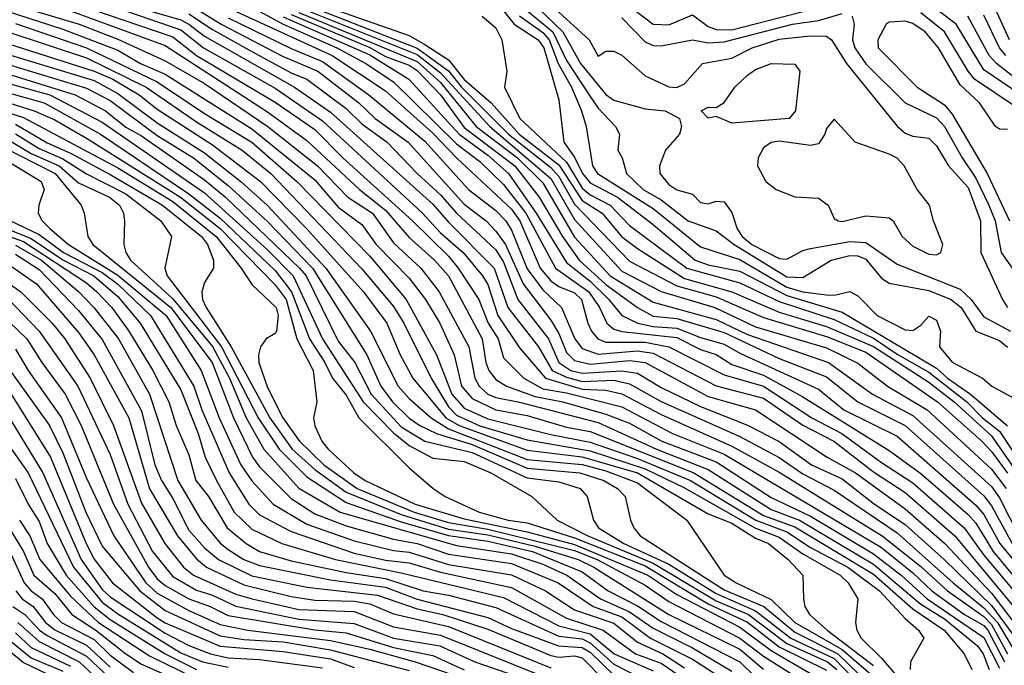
# Model space of a CAD drawing. Header units: metres. Extents: x -51132 to -49532, y -231222 to -229437.
# Tile 584 of 656: x -49849 to -49786, y -230054 to -230013. Entities that reach past the tile are written whole.
import ezdxf

# ---------------------------------------------------------------- set-up
doc = ezdxf.new("R2010")
doc.units = ezdxf.units.M
for name, color, linetype in [('CONTOUR_HALF', 8, 'Continuous'), ('CONTOUR_INDEX', 1, 'Continuous'), ('CONTOUR_INTER', 3, 'Continuous')]:
    doc.layers.add(name, color=color, linetype=linetype)

msp = doc.modelspace()

# ---------------------------------------------------------------- linework, layer by layer
at = {"layer": 'CONTOUR_HALF'}
for points, elevation in [([(-49785.952, -230014.759), (-49786.846, -230012.759), (-49787.58, -230011.891), (-49789.58, -230010.815), (-49790.58, -230009.74), (-49793.58, -230009.381), (-49795.08, -230008.753), (-49795.58, -230008.367), (-49796.013, -230007.759), (-49797.473, -230004.759), (-49797.499, -230003.259), (-49797.869, -230001.759), (-49797.948, -230000.259), (-49797.822, -229999.759), (-49797.481, -229999.259), (-49796.08, -229997.796), (-49795.58, -229997.496), (-49794.08, -229997.432), (-49792.766, -229996.759), (-49791.58, -229995.973), (-49788.58, -229995.369), (-49788.08, -229995.35), (-49787.58, -229995.501), (-49785.58, -229996.448)], 24.5), ([(-49849.08, -230003.519), (-49847.58, -230004.136), (-49846.08, -230004.479), (-49838.08, -230008.334), (-49835.014, -230010.259), (-49831.08, -230012.34), (-49823.58, -230015.283), (-49821.58, -230016.732), (-49820.761, -230017.759), (-49817.771, -230020.759), (-49815.08, -230022.874), (-49814.58, -230023.446), (-49813.58, -230025.206), (-49810.08, -230028.826), (-49807.08, -230030.393), (-49804.58, -230031.075), (-49801.58, -230032.39), (-49797.58, -230033.612), (-49795.08, -230034.596), (-49790.512, -230037.759), (-49787.71, -230040.259), (-49787.08, -230040.902), (-49786.08, -230042.28)], 26.5), ([(-49847.316, -230011.759), (-49839.08, -230014.575), (-49837.58, -230015.762), (-49832.58, -230018.722), (-49830.08, -230020.456), (-49828.285, -230022.259), (-49823.865, -230026.259), (-49821.58, -230028.493), (-49820.97, -230029.259), (-49819.663, -230031.259), (-49819.062, -230032.759), (-49818.421, -230033.759), (-49818.08, -230034.966), (-49816.791, -230036.259), (-49815.58, -230036.92), (-49814.08, -230037.174), (-49810.58, -230038.065), (-49807.36, -230039.759), (-49804.08, -230041.075), (-49794.08, -230047.001), (-49792.08, -230048.614), (-49790.877, -230049.759), (-49788.799, -230051.259), (-49787.58, -230051.962), (-49787.314, -230052.259), (-49786.262, -230054.259)], 32.5), ([(-49838.08, -230012.489), (-49836.026, -230013.759), (-49832.08, -230015.825), (-49829.87, -230016.759), (-49827.281, -230018.759), (-49826.231, -230019.759), (-49824.136, -230021.259), (-49820.58, -230025.202), (-49819.192, -230026.259), (-49818.58, -230026.904), (-49817.96, -230027.759), (-49816.834, -230030.259), (-49815.08, -230032.574), (-49814.58, -230033.406), (-49814.08, -230034.626), (-49813.58, -230035.121), (-49812.58, -230035.369), (-49810.08, -230035.136), (-49809.08, -230035.259), (-49805.08, -230037.421), (-49802.08, -230038.266), (-49797.533, -230041.259), (-49795.736, -230042.259), (-49792.58, -230044.54), (-49790.05, -230046.759), (-49787.08, -230049.907), (-49785.58, -230051.881)], 30.5), ([(-49816.396, -230012.259), (-49814.308, -230014.259), (-49813.202, -230016.259), (-49811.58, -230018.234), (-49811.08, -230018.594), (-49809.08, -230019.131), (-49807.81, -230019.259), (-49806.905, -230019.759), (-49806.776, -230020.259), (-49806.907, -230020.759), (-49807.805, -230021.759), (-49808.169, -230022.759), (-49808.159, -230023.259), (-49807.58, -230023.955), (-49807.08, -230024.289), (-49806.08, -230024.56), (-49805.58, -230025.091), (-49805.08, -230025.165), (-49804.58, -230024.997), (-49804.08, -230025.042), (-49803.58, -230025.726), (-49803.246, -230026.759), (-49802.918, -230027.259), (-49802.308, -230027.759), (-49800.58, -230028.648), (-49800.08, -230028.696), (-49799.08, -230028.132), (-49798.58, -230028.003), (-49796.08, -230027.571), (-49795.08, -230027.622), (-49793.08, -230029.01), (-49789.08, -230030.597), (-49788.391, -230031.259), (-49787.58, -230032.351), (-49785.884, -230033.259)], 23.5), ([(-49848.394, -230012.759), (-49845.031, -230013.759), (-49842.58, -230014.713), (-49839.58, -230016.082), (-49837.08, -230017.541), (-49833.058, -230020.259), (-49829.907, -230022.759), (-49827.964, -230024.759), (-49826.416, -230025.759), (-49825.08, -230027.659), (-49823.346, -230029.259), (-49822.166, -230030.759), (-49820.284, -230034.259), (-49819.911, -230036.259), (-49819.636, -230036.759), (-49819.08, -230037.258), (-49818.58, -230037.485), (-49817.08, -230037.764), (-49812.08, -230039.067), (-49808.366, -230040.759), (-49805.08, -230042.05), (-49801.08, -230044.6), (-49799.284, -230045.259), (-49794.58, -230048.072), (-49791.58, -230050.6), (-49790.08, -230051.542), (-49787.979, -230053.259), (-49787.614, -230053.759), (-49787.24, -230054.759)], 33.5), ([(-49840.58, -230012.91), (-49838.58, -230013.492), (-49838.08, -230013.758), (-49837.08, -230014.532), (-49831.368, -230017.759), (-49829.08, -230019.359), (-49822.58, -230025.186), (-49821.58, -230026.349), (-49818.688, -230029.259), (-49817.819, -230031.759), (-49815.856, -230034.259), (-49814.996, -230035.759), (-49814.08, -230036.193), (-49813.08, -230036.45), (-49811.08, -230036.372), (-49810.08, -230036.611), (-49808.08, -230037.729), (-49803.08, -230039.944), (-49800.58, -230041.282), (-49799.08, -230042.331), (-49797.08, -230043.353), (-49793.08, -230046.079), (-49789.526, -230049.259), (-49787.58, -230050.829), (-49786.717, -230051.759), (-49785.58, -230053.643)], 31.5), ([(-49835.58, -230012.728), (-49828.966, -230015.759), (-49825.58, -230017.989), (-49822.58, -230020.696), (-49821.08, -230022.262), (-49817.58, -230025.521), (-49817.04, -230026.259), (-49815.76, -230029.259), (-49815.08, -230030.076), (-49814.58, -230030.424), (-49813.58, -230030.837), (-49813.13, -230031.259), (-49812.732, -230032.759), (-49812.506, -230033.259), (-49812.087, -230033.759), (-49811.58, -230033.956), (-49809.08, -230033.961), (-49807.583, -230034.259), (-49804.08, -230036.047), (-49801.58, -230036.753), (-49798.502, -230038.759), (-49796.602, -230039.759), (-49794.08, -230041.611), (-49792.08, -230042.887), (-49788.822, -230045.759), (-49787.58, -230047.502), (-49783.58, -230052.25)], 29.5), ([(-49832.08, -230013.3), (-49826.58, -230015.72), (-49824.098, -230017.259), (-49820.913, -230020.759), (-49819.08, -230022.079), (-49817.764, -230023.259), (-49816.004, -230025.759), (-49814.08, -230028.912), (-49812.58, -230030.094), (-49811.399, -230031.259), (-49810.58, -230032.269), (-49809.549, -230032.759), (-49808.58, -230032.97), (-49807.08, -230033.064), (-49805.58, -230033.667), (-49804.08, -230034.09), (-49803.08, -230034.671), (-49798.08, -230036.949), (-49796.459, -230038.259), (-49793.08, -230039.941), (-49788.08, -230044.306), (-49787.58, -230044.902), (-49786.564, -230046.759), (-49783.08, -230050.982)], 28.5), ([(-49831.08, -230013.025), (-49823.58, -230016.131), (-49822.08, -230017.462), (-49819.829, -230020.259), (-49817.189, -230022.259), (-49815.58, -230023.848), (-49813.58, -230027.286), (-49811.31, -230029.759), (-49808.58, -230031.421), (-49804.58, -230032.53), (-49802.58, -230033.466), (-49797.437, -230035.259), (-49794.648, -230037.259), (-49792.08, -230038.617), (-49787.08, -230043.131), (-49786.58, -230043.843), (-49785.35, -230046.259)], 27.5), ([(-49819.436, -230013.259), (-49818.58, -230014.005), (-49818.194, -230014.759), (-49817.865, -230016.759), (-49818.025, -230017.759), (-49817.046, -230019.759), (-49814.08, -230022.528), (-49813.08, -230024.176), (-49812.58, -230024.599), (-49811.308, -230025.259), (-49810.08, -230026.555), (-49806.436, -230029.259), (-49803.08, -230030.202), (-49800.58, -230031.383), (-49797.08, -230032.525), (-49794.58, -230033.71), (-49793.08, -230034.733), (-49791.08, -230035.872), (-49788.649, -230037.759), (-49787.653, -230038.759), (-49786.58, -230039.611), (-49783.08, -230044.907)], 25.5), ([(-49817.08, -230013.226), (-49815.58, -230014.29), (-49815.196, -230014.759), (-49814.607, -230016.259), (-49813.766, -230017.759), (-49813.126, -230019.259), (-49812.843, -230020.259), (-49812.427, -230022.759), (-49812.112, -230023.259), (-49808.58, -230025.473), (-49805.58, -230027.903), (-49803.08, -230028.718), (-49800.08, -230030.459), (-49799.08, -230030.762), (-49797.58, -230030.959), (-49797.08, -230030.969), (-49796.08, -230030.738), (-49795.58, -230031.029), (-49794.345, -230032.259), (-49792.58, -230033.176), (-49792.08, -230033.223), (-49791.58, -230032.889), (-49791.08, -230032.313), (-49790.58, -230032.565), (-49790.326, -230033.259), (-49790.386, -230034.259), (-49789.58, -230035.237), (-49787.662, -230036.259), (-49787.06, -230036.759), (-49785.253, -230037.759)], 24.5), ([(-49810.58, -230013.354), (-49809.08, -230014.877), (-49808.58, -230015.125), (-49808.08, -230015.144), (-49806.08, -230014.754), (-49805.08, -230014.954), (-49804.08, -230014.877), (-49799.735, -230013.759), (-49798.08, -230013.527), (-49796.58, -230013.075)], 22.5), ([(-49795.933, -230013.259), (-49795.817, -230013.759), (-49795.924, -230014.759), (-49795.778, -230015.259), (-49795.08, -230016.28), (-49792.58, -230018.764), (-49790.58, -230019.717), (-49790.074, -230020.259), (-49788.955, -230022.259), (-49788.08, -230023.539), (-49787.265, -230025.259), (-49786.858, -230026.259), (-49786.469, -230028.259), (-49785.07, -230030.259)], 22.5), ([(-49785.58, -230018.995), (-49788.162, -230017.259), (-49788.579, -230016.759), (-49790.065, -230014.259), (-49791.58, -230013.049)], 22.5), ([(-49782.58, -230019.533), (-49786.772, -230016.259), (-49787.244, -230015.759), (-49788.596, -230013.259)], 23.5), ([(-49849.08, -230013.73), (-49844.58, -230015.261), (-49840.08, -230017.418), (-49837.08, -230019.445), (-49834.08, -230021.251), (-49831.22, -230023.759), (-49826.58, -230028.502), (-49824.263, -230031.259), (-49822.334, -230034.759), (-49821.358, -230037.259), (-49820.58, -230038.163), (-49819.08, -230038.831), (-49815.08, -230039.837), (-49812.58, -230040.313), (-49809.58, -230041.342), (-49806.215, -230042.759), (-49802.058, -230045.259), (-49800.08, -230046.013), (-49798.58, -230046.996), (-49796.215, -230048.259), (-49794.197, -230049.759), (-49792.58, -230051.519), (-49791.723, -230052.259), (-49791.392, -230052.759), (-49792.235, -230054.259), (-49792.253, -230054.759)], 34.5), ([(-49851.08, -230014.519), (-49844.08, -230016.742), (-49842.895, -230017.259), (-49841.219, -230018.259), (-49840.08, -230019.17), (-49836.58, -230021.424), (-49833.52, -230023.759), (-49830.58, -230026.754), (-49826.969, -230030.759), (-49825.506, -230032.759), (-49824.655, -230034.759), (-49823.852, -230036.259), (-49821.749, -230038.759), (-49820.909, -230039.259), (-49816.58, -230040.822), (-49813.08, -230041.246), (-49809.58, -230042.272), (-49805.08, -230044.875), (-49803.58, -230045.461), (-49802.08, -230046.402), (-49801.257, -230046.759), (-49800.005, -230047.759), (-49799.073, -230048.759), (-49799.033, -230050.259), (-49798.936, -230050.759), (-49798.651, -230051.259), (-49797.53, -230052.259), (-49794.58, -230054.501)], 35.5), ([(-49851.58, -230015.707), (-49844.58, -230017.825), (-49843.08, -230018.609), (-49840.08, -230020.836), (-49837.784, -230022.259), (-49835.58, -230024.003), (-49833.08, -230026.298), (-49830.225, -230029.259), (-49826.776, -230034.759), (-49825.873, -230036.759), (-49825.13, -230037.759), (-49824.08, -230038.786), (-49823.409, -230039.259), (-49822.338, -230039.759), (-49820.08, -230040.454), (-49816.58, -230041.968), (-49813.239, -230042.259), (-49811.717, -230042.759), (-49810.835, -230043.259), (-49810.354, -230043.759), (-49810.01, -230045.259), (-49809.814, -230045.759), (-49809.416, -230046.259), (-49804.08, -230049.69), (-49801.554, -230050.759), (-49799.58, -230052.389), (-49796.841, -230053.759), (-49794.08, -230056.443)], 36.5), ([(-49801.081, -230016.259), (-49799.58, -230016.3), (-49799.256, -230016.759), (-49799.535, -230019.259), (-49799.947, -230019.759), (-49803.58, -230020.062), (-49804.58, -230019.625), (-49805.08, -230019.73), (-49805.531, -230019.259), (-49805.08, -230019.038), (-49804.58, -230019.065), (-49804.08, -230018.73), (-49803.397, -230017.759), (-49802.58, -230017.006), (-49802.08, -230016.649), (-49801.081, -230016.259)], 23.5), ([(-49851.58, -230016.952), (-49846.912, -230018.259), (-49843.58, -230019.981), (-49837.08, -230024.479), (-49833.08, -230028.097), (-49831.452, -230029.759), (-49829.575, -230033.759), (-49827.003, -230037.759), (-49825.08, -230039.73), (-49824.08, -230040.525), (-49822.58, -230041.327), (-49820.58, -230041.536), (-49818.883, -230042.259), (-49816.28, -230043.759), (-49814.679, -230045.259), (-49812.736, -230046.259), (-49808.58, -230048.003), (-49804.58, -230050.394), (-49802.535, -230051.259), (-49800.08, -230053.104), (-49797.497, -230054.259), (-49796.907, -230054.759)], 37.5), ([(-49851.08, -230018.273), (-49847.9, -230019.259), (-49846.58, -230019.846), (-49844.58, -230021.011), (-49838.606, -230024.759), (-49836.08, -230026.735), (-49832.58, -230030.322), (-49831.901, -230031.259), (-49831.212, -230033.759), (-49830.178, -230035.759), (-49829.949, -230037.759), (-49830.16, -230038.759), (-49830.08, -230039.279), (-49829.617, -230040.259), (-49829.217, -230040.759), (-49827.602, -230042.259), (-49826.867, -230042.759), (-49823.69, -230044.259), (-49820.58, -230045.187), (-49816.58, -230046.019), (-49813.58, -230046.808), (-49808.925, -230048.759), (-49807.08, -230049.988), (-49803.08, -230052.06), (-49801.08, -230053.556), (-49797.58, -230055.591)], 38.5), ([(-49849.08, -230020.113), (-49847.08, -230021.291), (-49845.58, -230021.947), (-49843.08, -230023.304), (-49839.737, -230025.259), (-49837.275, -230027.259), (-49836.884, -230027.759), (-49836.497, -230028.759), (-49836.497, -230029.259), (-49837.08, -230030.182), (-49837.238, -230030.759), (-49837.203, -230031.259), (-49836.978, -230031.759), (-49835.387, -230034.259), (-49832.926, -230038.759), (-49831.502, -230040.759), (-49830.08, -230042.048), (-49828.08, -230043.484), (-49824.58, -230044.909), (-49821.58, -230045.837), (-49819.08, -230046.19), (-49816.08, -230046.919), (-49813.342, -230047.759), (-49812.339, -230048.259), (-49807.594, -230051.259), (-49803.08, -230053.468), (-49801.58, -230054.743)], 39.5), ([(-49849.58, -230021.087), (-49848.08, -230021.972), (-49846.317, -230022.759), (-49845.08, -230023.84), (-49843.108, -230024.759), (-49842.484, -230025.259), (-49842.217, -230025.759), (-49842.16, -230026.259), (-49842.203, -230027.759), (-49842.086, -230028.259), (-49841.783, -230028.759), (-49839.08, -230031.211), (-49836.58, -230034.241), (-49835.491, -230036.259), (-49834.428, -230038.759), (-49833.303, -230040.759), (-49831.08, -230043.228), (-49828.456, -230044.759), (-49821.08, -230046.873), (-49817.58, -230047.407), (-49815.58, -230048.058), (-49814.054, -230048.759), (-49811.926, -230050.259), (-49810.08, -230051.083), (-49808.58, -230052.125), (-49806.08, -230053.374), (-49803.58, -230054.863)], 40.5), ([(-49850.08, -230022.165), (-49847.447, -230023.759), (-49847.267, -230024.259), (-49847.602, -230025.259), (-49847.642, -230025.759), (-49847.382, -230026.259), (-49846.876, -230026.759), (-49845.721, -230027.759), (-49842.58, -230029.714), (-49839.52, -230032.259), (-49837.287, -230035.759), (-49836.141, -230038.759), (-49834.77, -230041.759), (-49834.08, -230042.769), (-49832.714, -230044.259), (-49830.58, -230045.514), (-49827.58, -230046.586), (-49825.08, -230047.198), (-49824.08, -230047.293), (-49821.58, -230048.088), (-49817.58, -230048.733), (-49815.428, -230049.759), (-49813.58, -230050.968), (-49811.08, -230051.806), (-49809.58, -230053.01), (-49807.961, -230053.759), (-49806.58, -230054.649)], 41.5), ([(-49851.58, -230025.976), (-49848.08, -230027.37), (-49846.08, -230028.73), (-49844.104, -230029.759), (-49842.58, -230031.06), (-49841.167, -230032.759), (-49838.58, -230036.995), (-49837.489, -230039.759), (-49837.035, -230041.259), (-49836.324, -230042.759), (-49835.202, -230044.759), (-49834.08, -230045.835), (-49832.174, -230046.759), (-49828.762, -230047.759), (-49824.58, -230048.613), (-49818.08, -230050.186), (-49814.58, -230051.971), (-49812.58, -230052.496), (-49811.058, -230053.759), (-49808.58, -230054.84)], 42.5), ([(-49849.08, -230027.801), (-49847.43, -230028.759), (-49845.061, -230030.759), (-49844.08, -230031.781), (-49842.552, -230033.759), (-49840.571, -230037.259), (-49838.774, -230042.759), (-49837.3, -230045.259), (-49836.08, -230046.735), (-49835.58, -230047.129), (-49834.58, -230047.771), (-49833.58, -230048.149), (-49829.08, -230049.069), (-49825.58, -230049.514), (-49823.58, -230050.285), (-49819.08, -230051.456), (-49817.58, -230052.149), (-49814.6, -230053.259), (-49813.08, -230053.349), (-49812.58, -230053.662), (-49811.08, -230055.12)], 43.5), ([(-49849.58, -230028.981), (-49847.754, -230030.259), (-49845.08, -230033.355), (-49844.08, -230034.762), (-49841.882, -230038.759), (-49840.58, -230043.269), (-49838.788, -230046.259), (-49837.58, -230047.716), (-49836.944, -230048.259), (-49834.58, -230049.378), (-49831.58, -230050.118), (-49830.08, -230050.359), (-49827.58, -230050.414), (-49826.58, -230050.583), (-49825.08, -230051.221), (-49821.58, -230052.025), (-49815.08, -230054.647)], 44.5), ([(-49849.58, -230031.186), (-49847.575, -230033.259), (-49845.12, -230036.759), (-49843.08, -230041.093), (-49841.95, -230044.259), (-49840.391, -230047.259), (-49839.08, -230048.845), (-49837.58, -230049.724), (-49836.58, -230050.038), (-49835.08, -230050.741), (-49831.08, -230051.549), (-49827.58, -230051.825), (-49825.08, -230052.761), (-49822.129, -230053.259), (-49819.903, -230054.259), (-49817.08, -230055.242)], 45.5), ([(-49849.08, -230034.412), (-49848.29, -230035.759), (-49846.16, -230038.759), (-49844.58, -230042.597), (-49842.831, -230046.259), (-49840.8, -230049.259), (-49840.08, -230049.902), (-49838.08, -230051.011), (-49836.08, -230051.903), (-49834.331, -230052.259), (-49829.08, -230052.922), (-49826.58, -230053.468), (-49823.687, -230054.259), (-49817.58, -230056.358)], 46.5), ([(-49849.365, -230037.259), (-49846.868, -230041.259), (-49844.6, -230046.759), (-49844.08, -230047.737), (-49842.922, -230049.259), (-49840.08, -230051.481), (-49839.58, -230051.798), (-49836.08, -230053.278), (-49832.08, -230053.602), (-49829.08, -230054.081), (-49827.58, -230054.625)], 47.5), ([(-49849.704, -230040.259), (-49848.27, -230042.259), (-49845.406, -230048.259), (-49843.58, -230050.467), (-49842.58, -230051.228), (-49838.58, -230053.69), (-49837.198, -230054.259), (-49835.58, -230054.613)], 48.5), ([(-49848.828, -230045.259), (-49848.184, -230046.259), (-49847.529, -230047.759), (-49845.58, -230050.095), (-49843.807, -230051.759), (-49840.58, -230053.877), (-49837.58, -230055.342)], 49.5), ([(-49849.441, -230047.259), (-49848.537, -230049.259), (-49848.084, -230049.759), (-49847.386, -230050.259), (-49846.678, -230051.259), (-49846.162, -230051.759), (-49844.08, -230052.848), (-49843.08, -230053.834), (-49841.58, -230054.934)], 50.5), ([(-49849.244, -230050.759), (-49848.489, -230051.259), (-49847.556, -230052.259), (-49847.08, -230052.599), (-49844.58, -230053.903), (-49843.08, -230055.334)], 51.5), ([(-49849.08, -230052.429), (-49848.08, -230053.364), (-49845.58, -230054.55)], 52.5), ([(-49849.58, -230053.486), (-49848.58, -230054.31), (-49846.58, -230055.261)], 53.5)]:
    msp.add_lwpolyline(points, dxfattribs=dict(at, elevation=elevation))
at = {"layer": 'CONTOUR_INDEX'}
for points, elevation in [([(-49818.58, -230012.295), (-49817.401, -230013.759), (-49815.887, -230014.759), (-49815.524, -230015.259), (-49814.58, -230018.569), (-49814.262, -230021.259), (-49813.58, -230022.221), (-49813.059, -230023.259), (-49812.58, -230023.845), (-49810.842, -230024.759), (-49808.58, -230026.478), (-49805.916, -230028.759), (-49805.08, -230029.049), (-49803.08, -230029.457), (-49800.08, -230031.004), (-49796.58, -230032.05), (-49790.58, -230035.609), (-49789.893, -230036.259), (-49788.418, -230037.259), (-49786.08, -230039.277)], 25), ([(-49835.58, -230013.356), (-49831.58, -230015.301), (-49829.58, -230016.136), (-49826.649, -230018.259), (-49823.08, -230021.199), (-49820.313, -230024.259), (-49818.58, -230025.589), (-49817.945, -230026.259), (-49817.58, -230026.856), (-49816.58, -230029.314), (-49815.58, -230030.64), (-49814.406, -230031.759), (-49813.548, -230033.759), (-49813.08, -230034.365), (-49812.08, -230034.718), (-49809.58, -230034.505), (-49808.58, -230034.654), (-49804.58, -230036.735), (-49801.58, -230037.513), (-49799.08, -230039.232), (-49797.102, -230040.259), (-49794.58, -230042.204), (-49792.58, -230043.501), (-49789.416, -230046.259), (-49783.19, -230053.759)], 30), ([(-49849.58, -230014.241), (-49844.58, -230015.908), (-49840.776, -230017.759), (-49837.58, -230019.968), (-49834.694, -230021.759), (-49832.862, -230023.259), (-49827.08, -230029.303), (-49825.08, -230031.707), (-49824.422, -230032.759), (-49822.69, -230036.259), (-49821.58, -230038.065), (-49821.08, -230038.601), (-49819.58, -230039.271), (-49816.58, -230040.17), (-49812.58, -230040.866), (-49809.08, -230042.018), (-49806.58, -230043.21), (-49802.08, -230045.769), (-49800.58, -230046.345), (-49799.08, -230047.416), (-49796.706, -230048.759), (-49796.191, -230049.259), (-49795.576, -230050.259), (-49795.719, -230051.759), (-49795.649, -230052.259), (-49795.373, -230052.759), (-49794.08, -230054.04), (-49790.902, -230057.759)], 35), ([(-49849.08, -230020.719), (-49847.58, -230021.655), (-49846.08, -230022.322), (-49844.58, -230023.265), (-49842.08, -230024.542), (-49839.85, -230026.259), (-49839.172, -230027.259), (-49839.607, -230029.259), (-49839.454, -230029.759), (-49836.009, -230034.259), (-49833.674, -230038.759), (-49832.333, -230040.759), (-49830.58, -230042.508), (-49828.08, -230044.152), (-49824.58, -230045.368), (-49821.58, -230046.237), (-49819.08, -230046.607), (-49816.25, -230047.259), (-49813.08, -230048.542), (-49811.447, -230049.759), (-49809.58, -230050.719), (-49808.08, -230051.711), (-49803.08, -230054.272), (-49802.08, -230055.248)], 40), ([(-49850.884, -230029.259), (-49848.743, -230030.759), (-49846.746, -230032.759), (-49845.951, -230033.759), (-49844.343, -230036.259), (-49842.861, -230039.259), (-49841.08, -230044.192), (-49839.6, -230046.759), (-49838.415, -230048.259), (-49837.784, -230048.759), (-49835.08, -230049.96), (-49834.053, -230050.259), (-49831.08, -230050.941), (-49827.58, -230051.062), (-49825.08, -230052.045), (-49822.08, -230052.574), (-49815.08, -230055.391)], 45), ([(-49850.58, -230043.99), (-49848.58, -230047.257), (-49847.92, -230048.759), (-49846.58, -230049.916), (-49845.515, -230051.259), (-49843.978, -230052.259), (-49842.08, -230053.769), (-49841.08, -230054.419), (-49837.58, -230055.969)], 50)]:
    msp.add_lwpolyline(points, dxfattribs=dict(at, elevation=elevation))
at = {"layer": 'CONTOUR_INTER'}
for points, elevation in [([(-49852.58, -230003.009), (-49846.58, -230005.024), (-49840.58, -230007.587), (-49837.58, -230009.031), (-49835.08, -230010.751), (-49834.08, -230011.074), (-49831.08, -230012.692), (-49823.58, -230015.694), (-49822.08, -230016.857), (-49818.964, -230020.259), (-49815.08, -230023.57), (-49813.58, -230026.163), (-49810.58, -230029.444), (-49808.08, -230030.741), (-49804.66, -230031.759), (-49802.08, -230032.984), (-49797.58, -230034.314), (-49795.58, -230035.293), (-49793.69, -230036.759), (-49791.182, -230038.259), (-49787.08, -230042.032), (-49786.149, -230043.259)], 27), ([(-49846.58, -230011.353), (-49838.58, -230014.128), (-49837.144, -230015.259), (-49832.58, -230017.829), (-49829.58, -230019.896), (-49823.228, -230025.759), (-49822.08, -230027.011), (-49820.656, -230028.259), (-49819.42, -230029.759), (-49819.08, -230030.3), (-49818.439, -230032.259), (-49817.08, -230034.323), (-49815.423, -230036.259), (-49813.08, -230036.95), (-49811.58, -230037.009), (-49810.58, -230037.236), (-49808.08, -230038.553), (-49803.58, -230040.566), (-49800.58, -230042.228), (-49794.038, -230046.259), (-49791.58, -230048.218), (-49789.894, -230049.759), (-49787.58, -230051.383), (-49787.08, -230051.887), (-49786.072, -230053.759)], 32), ([(-49852.58, -230011.965), (-49846.08, -230014.076), (-49842.58, -230015.414), (-49841.15, -230016.259), (-49839.58, -230016.929), (-49834.08, -230020.413), (-49830.08, -230023.653), (-49828.58, -230025.38), (-49827.08, -230026.485), (-49826.172, -230027.759), (-49824.08, -230029.889), (-49823.04, -230031.259), (-49822.126, -230032.759), (-49821.217, -230034.759), (-49820.764, -230036.759), (-49820.08, -230037.549), (-49818.58, -230038.258), (-49816.58, -230038.623), (-49814.08, -230039.352), (-49812.58, -230039.639), (-49805.994, -230042.259), (-49801.58, -230044.968), (-49799.58, -230045.694), (-49794.58, -230048.706), (-49792.08, -230050.895), (-49790.095, -230052.259), (-49788.831, -230053.759), (-49788.331, -230054.759)], 34), ([(-49834.08, -230012.676), (-49832.08, -230013.753), (-49828.682, -230015.259), (-49826.824, -230016.259), (-49825.08, -230017.43), (-49821.08, -230021.358), (-49819.58, -230022.48), (-49818.08, -230023.94), (-49816.67, -230025.759), (-49814.788, -230029.259), (-49812.675, -230030.759), (-49811.99, -230031.759), (-49811.521, -230032.759), (-49811.08, -230033.136), (-49810.58, -230033.294), (-49807.08, -230033.672), (-49805.58, -230034.423), (-49804.58, -230034.755), (-49803.58, -230035.374), (-49801.58, -230036.055), (-49799.08, -230037.435), (-49793.58, -230040.836), (-49791.58, -230042.298), (-49788.58, -230044.903), (-49788.08, -230045.462), (-49786.978, -230047.259), (-49783.08, -230051.954)], 29), ([(-49830.453, -230012.259), (-49824.08, -230014.487), (-49823.08, -230015.056), (-49821.58, -230016.034), (-49820.58, -230017.281), (-49818.87, -230018.759), (-49817.094, -230020.759), (-49814.58, -230022.696), (-49813.08, -230024.972), (-49811.828, -230025.759), (-49810.581, -230027.259), (-49809.58, -230028.02), (-49806.58, -230029.911), (-49803.58, -230030.757), (-49800.58, -230032.049), (-49797.58, -230032.972), (-49794.58, -230034.231), (-49791.08, -230036.502), (-49789.455, -230037.759), (-49787.08, -230039.913), (-49785.111, -230042.759)], 26), ([(-49810.08, -230012.625), (-49808.58, -230013.76), (-49807.58, -230013.801), (-49806.08, -230013.176), (-49805.08, -230013.912), (-49804.58, -230014.111), (-49803.58, -230014.131), (-49798.305, -230012.759)], 22), ([(-49784.08, -230019.044), (-49787.58, -230016.656), (-49789.33, -230013.759), (-49791.323, -230012.259)], 23), ([(-49845.58, -230012.92), (-49839.58, -230015.122), (-49833.08, -230019.338), (-49830.58, -230021.146), (-49827.235, -230024.259), (-49825.58, -230025.573), (-49824.08, -230027.309), (-49822.466, -230028.759), (-49821.579, -230029.759), (-49819.44, -230033.759), (-49819.21, -230035.259), (-49819.028, -230035.759), (-49818.58, -230036.331), (-49817.902, -230036.759), (-49816.08, -230037.417), (-49814.312, -230037.759), (-49811.58, -230038.532), (-49810.08, -230039.109), (-49808.031, -230040.259), (-49804.58, -230041.561), (-49801.08, -230043.824), (-49798.58, -230045.011), (-49794.58, -230047.402), (-49792.818, -230048.759), (-49791.169, -230050.259), (-49787.58, -230052.713), (-49786.58, -230054.669)], 33), ([(-49838.08, -230013.117), (-49836.58, -230014.108), (-49834.08, -230015.506), (-49831.58, -230016.848), (-49830.58, -230017.249), (-49828.08, -230019.114), (-49827.08, -230020.086), (-49825.486, -230021.259), (-49823.579, -230023.259), (-49822.08, -230024.597), (-49821.08, -230025.763), (-49818.58, -230028.096), (-49818.08, -230028.888), (-49817.181, -230031.259), (-49815.231, -230033.759), (-49814.578, -230035.259), (-49813.801, -230035.759), (-49813.08, -230035.932), (-49810.58, -230035.775), (-49809.58, -230035.939), (-49808.08, -230036.851), (-49805.58, -230038.047), (-49802.58, -230039.224), (-49800.58, -230040.272), (-49798.514, -230041.759), (-49796.58, -230042.652), (-49794.52, -230044.259), (-49792.58, -230045.543), (-49790.08, -230047.787), (-49787.08, -230050.688), (-49785.198, -230053.259)], 31), ([(-49831.58, -230013.153), (-49826.58, -230015.241), (-49825.58, -230015.809), (-49824.08, -230016.361), (-49823.58, -230016.71), (-49822.096, -230018.259), (-49820.58, -230020.32), (-49817.364, -230022.759), (-49815.823, -230024.759), (-49814.349, -230027.259), (-49813.27, -230028.759), (-49811.58, -230030.306), (-49809.58, -230031.77), (-49808.58, -230032.312), (-49807.08, -230032.469), (-49804.08, -230033.353), (-49800.58, -230035.008), (-49797.58, -230036.161), (-49795.58, -230037.744), (-49792.58, -230039.251), (-49787.58, -230043.714), (-49787.08, -230044.363), (-49785.78, -230046.759)], 28), ([(-49816.762, -230012.759), (-49814.951, -230014.259), (-49814.08, -230016.071), (-49812.58, -230018.362), (-49812.08, -230019.097), (-49810.974, -230020.259), (-49810.72, -230020.759), (-49810.824, -230021.759), (-49810.545, -230022.259), (-49810.284, -230023.259), (-49809.219, -230024.259), (-49808.08, -230024.923), (-49806.347, -230026.259), (-49804.58, -230026.886), (-49803.437, -230027.759), (-49800.08, -230029.821), (-49799.08, -230029.846), (-49797.279, -230028.759), (-49796.08, -230028.466), (-49795.58, -230028.478), (-49795.08, -230028.694), (-49794.08, -230029.906), (-49793.58, -230030.205), (-49791.08, -230030.681), (-49789.651, -230031.259), (-49789.01, -230031.759), (-49788.08, -230033.258), (-49786.58, -230033.852), (-49786.08, -230034.274)], 24), ([(-49814.823, -230012.759), (-49812.648, -230014.759), (-49812.08, -230015.799), (-49811.58, -230015.471), (-49811.08, -230015.486), (-49810.58, -230015.733), (-49809.08, -230017.047), (-49807.58, -230017.749), (-49807.08, -230017.778), (-49806.58, -230017.552), (-49805.442, -230016.259), (-49803.58, -230015.93), (-49802.298, -230015.259), (-49800.58, -230014.723), (-49798.58, -230014.497), (-49797.58, -230014.529), (-49797.249, -230014.759), (-49796.307, -230016.259), (-49793.08, -230020.241), (-49792.58, -230020.686), (-49792.08, -230020.885), (-49791.08, -230021.008), (-49790.58, -230021.497), (-49789.82, -230022.759), (-49788.58, -230024.146), (-49787.791, -230026.259), (-49787.759, -230028.259), (-49786.383, -230031.259), (-49786.066, -230031.759)], 23), ([(-49786.184, -230015.759), (-49786.589, -230015.259), (-49787.58, -230013.199)], 24), ([(-49793.58, -230013.641), (-49793.777, -230013.759), (-49794.3, -230014.759), (-49794.281, -230015.259), (-49791.81, -230017.759), (-49790.08, -230018.893), (-49789.58, -230019.479), (-49787.354, -230023.259), (-49785.948, -230026.259)], 22), ([(-49786.08, -230020.453), (-49786.58, -230020.439), (-49786.844, -230020.259), (-49787.86, -230018.759), (-49789.08, -230017.621), (-49790.454, -230015.259), (-49791.302, -230014.259), (-49792.08, -230013.723), (-49792.58, -230013.577), (-49793.58, -230013.641)], 22), ([(-49851.58, -230015.07), (-49844.08, -230017.348), (-49842.58, -230018.162), (-49840.08, -230020.025), (-49837.08, -230021.939), (-49834.768, -230023.759), (-49833.08, -230025.289), (-49829.375, -230029.259), (-49826.537, -230033.259), (-49824.769, -230036.759), (-49824.08, -230037.543), (-49822.678, -230038.759), (-49821.58, -230039.471), (-49816.58, -230041.408), (-49813.08, -230041.735), (-49811.58, -230042.138), (-49809.58, -230042.893), (-49806.433, -230045.259), (-49804.076, -230048.759), (-49803.309, -230049.259), (-49801.08, -230050.318), (-49799.58, -230051.762), (-49796.58, -230053.474), (-49794.58, -230055.208)], 36), ([(-49851.58, -230016.305), (-49845.296, -230018.259), (-49843.363, -230019.259), (-49842.08, -230020.299), (-49841.08, -230020.852), (-49837.08, -230023.642), (-49835.736, -230024.759), (-49831.041, -230029.259), (-49830.623, -230029.759), (-49828.58, -230033.901), (-49827.533, -230035.259), (-49826.498, -230037.259), (-49824.58, -230039.345), (-49823.08, -230040.259), (-49820.08, -230040.964), (-49816.58, -230042.574), (-49814.58, -230042.836), (-49813.223, -230043.259), (-49812.782, -230043.759), (-49812.366, -230045.259), (-49812.049, -230045.759), (-49810.442, -230046.759), (-49807.58, -230048.071), (-49804.58, -230049.931), (-49802.08, -230051.021), (-49799.825, -230052.759), (-49797.08, -230054.047), (-49794.58, -230056.646)], 37), ([(-49851.08, -230017.702), (-49847.273, -230018.759), (-49843.679, -230020.759), (-49838.08, -230024.533), (-49836.08, -230026.094), (-49832.58, -230029.411), (-49831.551, -230030.759), (-49830.402, -230033.759), (-49829.437, -230035.259), (-49828.95, -230036.259), (-49828.08, -230037.329), (-49827.277, -230038.759), (-49824.08, -230041.949), (-49822.559, -230043.259), (-49821.785, -230043.759), (-49819.623, -230044.759), (-49817.798, -230045.259), (-49816.58, -230045.441), (-49813.58, -230046.397), (-49809.08, -230048.177), (-49805.08, -230050.577), (-49802.58, -230051.754), (-49800.58, -230053.312), (-49797.58, -230054.789)], 38), ([(-49851.08, -230018.903), (-49848.58, -230019.682), (-49842.58, -230022.895), (-49839.08, -230025.019), (-49836.328, -230027.259), (-49834.747, -230029.259), (-49834.08, -230030.295), (-49832.525, -230031.759), (-49832.39, -230032.259), (-49832.516, -230033.259), (-49832.58, -230033.419), (-49833.155, -230033.759), (-49833.519, -230034.259), (-49833.656, -230034.759), (-49833.628, -230035.259), (-49833.08, -230036.835), (-49832.104, -230038.759), (-49831.051, -230040.259), (-49829.5, -230041.759), (-49827.387, -230043.259), (-49823.754, -230044.759), (-49821.58, -230045.425), (-49819.08, -230045.839), (-49813.58, -230047.202), (-49812.14, -230047.759), (-49809.08, -230049.404), (-49807.58, -230050.438), (-49803.08, -230052.764), (-49801.58, -230053.902), (-49798.08, -230056.105)], 39), ([(-49797.08, -230019.789), (-49797.58, -230020.383), (-49797.677, -230020.759), (-49798.08, -230021.363), (-49798.58, -230021.478), (-49800.58, -230021.185), (-49801.08, -230021.279), (-49801.58, -230021.612), (-49801.906, -230022.259), (-49801.95, -230022.759), (-49801.419, -230023.759), (-49800.762, -230024.259), (-49799.58, -230024.731), (-49798.08, -230024.813), (-49797.473, -230025.259), (-49797.08, -230026.11), (-49796.829, -230026.259), (-49796.58, -230026.308), (-49795.08, -230025.928), (-49793.58, -230026.058), (-49793.335, -230026.259), (-49792.77, -230027.259), (-49792.08, -230027.863), (-49791.08, -230028.38), (-49790.58, -230028.41), (-49790.301, -230028.259), (-49790.17, -230027.759), (-49790.776, -230026.259), (-49791.024, -230025.259), (-49791.804, -230024.259), (-49792.633, -230022.759), (-49793.08, -230022.284), (-49793.58, -230022.022), (-49795.752, -230021.259), (-49797.08, -230019.789)], 23), ([(-49850.08, -230021.471), (-49846.555, -230023.259), (-49844.92, -230025.259), (-49844.715, -230025.759), (-49844.495, -230027.259), (-49844.177, -230027.759), (-49839.227, -230031.759), (-49836.602, -230035.259), (-49835.241, -230038.759), (-49834.04, -230041.259), (-49833.58, -230041.891), (-49831.58, -230043.893), (-49830.08, -230044.868), (-49828.08, -230045.629), (-49825.08, -230046.466), (-49823.58, -230046.754), (-49821.58, -230047.437), (-49817.58, -230048.013), (-49814.617, -230049.259), (-49812.388, -230050.759), (-49810.58, -230051.414), (-49808.744, -230052.759), (-49806.08, -230054.092), (-49803.58, -230055.706)], 41), ([(-49850.431, -230025.759), (-49847.58, -230027.125), (-49846.033, -230028.259), (-49843.58, -230029.546), (-49842.58, -230030.279), (-49840.512, -230032.259), (-49837.762, -230036.759), (-49837.244, -230038.259), (-49835.504, -230042.259), (-49834.253, -230044.259), (-49833.58, -230044.936), (-49831.58, -230045.98), (-49827.58, -230047.374), (-49825.58, -230047.8), (-49824.08, -230047.969), (-49822.08, -230048.572), (-49817.58, -230049.537), (-49814.08, -230051.485), (-49811.762, -230052.259), (-49809.702, -230053.759), (-49808.08, -230054.359), (-49806.58, -230055.374)], 42), ([(-49852.58, -230026.146), (-49848.58, -230027.562), (-49844.58, -230030.187), (-49843.919, -230030.759), (-49842.969, -230031.759), (-49841.885, -230033.259), (-49840.362, -230035.759), (-49839.345, -230037.759), (-49838.869, -230039.259), (-49838.08, -230041.122), (-49837.624, -230042.759), (-49836.822, -230043.759), (-49835.632, -230045.759), (-49834.432, -230046.759), (-49833.58, -230047.249), (-49831.58, -230047.851), (-49828.08, -230048.6), (-49825.58, -230048.965), (-49823.18, -230049.759), (-49821.58, -230050.036), (-49818.58, -230050.825), (-49814.58, -230052.637), (-49813.08, -230052.806), (-49812.58, -230053.062), (-49811.08, -230054.423), (-49807.08, -230056.468)], 43), ([(-49849.08, -230028.371), (-49847.58, -230029.354), (-49845.08, -230031.955), (-49843.58, -230033.801), (-49841.08, -230038.322), (-49840.236, -230041.759), (-49839.806, -230042.759), (-49839.08, -230043.883), (-49838.08, -230045.9), (-49837.08, -230047.024), (-49836.193, -230047.759), (-49834.08, -230048.806), (-49830.58, -230049.517), (-49826.08, -230050.023), (-49823.58, -230050.902), (-49821.939, -230051.259), (-49819.08, -230052.2), (-49815.08, -230053.861), (-49814.58, -230053.969), (-49813.58, -230053.879), (-49813.08, -230054.004), (-49811.58, -230055.542)], 44), ([(-49850.08, -230032.125), (-49848.359, -230033.759), (-49847.413, -230035.259), (-49845.919, -230037.259), (-49844.904, -230039.259), (-49842.858, -230044.259), (-49840.64, -230048.259), (-49840.08, -230048.991), (-49839.58, -230049.419), (-49838.08, -230050.271), (-49836.723, -230050.759), (-49835.58, -230051.334), (-49830.08, -230052.238), (-49828.08, -230052.431), (-49825.08, -230053.353), (-49822.58, -230053.867), (-49820.58, -230054.781)], 46), ([(-49850.157, -230034.759), (-49846.925, -230039.259), (-49846.08, -230040.994), (-49844.612, -230044.759), (-49843.58, -230046.928), (-49841.195, -230049.759), (-49839.58, -230050.998), (-49836.08, -230052.61), (-49834.58, -230052.838), (-49832.08, -230053.004), (-49829.08, -230053.513), (-49824.08, -230054.808)], 47), ([(-49851.027, -230036.259), (-49847.349, -230042.259), (-49844.913, -230047.759), (-49843.58, -230049.664), (-49843.08, -230050.132), (-49839.58, -230052.441), (-49838.08, -230053.239), (-49836.693, -230053.759), (-49835.58, -230054.013), (-49833.58, -230054.126), (-49829.58, -230054.644)], 48), ([(-49849.08, -230042.615), (-49848.278, -230044.259), (-49847.58, -230045.352), (-49847.067, -230046.759), (-49845.864, -230048.759), (-49844.08, -230050.764), (-49843.08, -230051.581), (-49839.568, -230053.759), (-49837.58, -230054.746)], 49), ([(-49849.069, -230049.759), (-49848.653, -230050.259), (-49847.966, -230050.759), (-49847.168, -230051.759), (-49846.58, -230052.228), (-49844.58, -230053.209), (-49843.08, -230054.605)], 51), ([(-49848.93, -230051.759), (-49847.58, -230052.983), (-49845.046, -230054.259), (-49843.443, -230055.759)], 52), ([(-49849.58, -230052.815), (-49848.08, -230054.009), (-49846.08, -230054.869)], 53)]:
    msp.add_lwpolyline(points, dxfattribs=dict(at, elevation=elevation))

doc.saveas('drawing.dxf')
